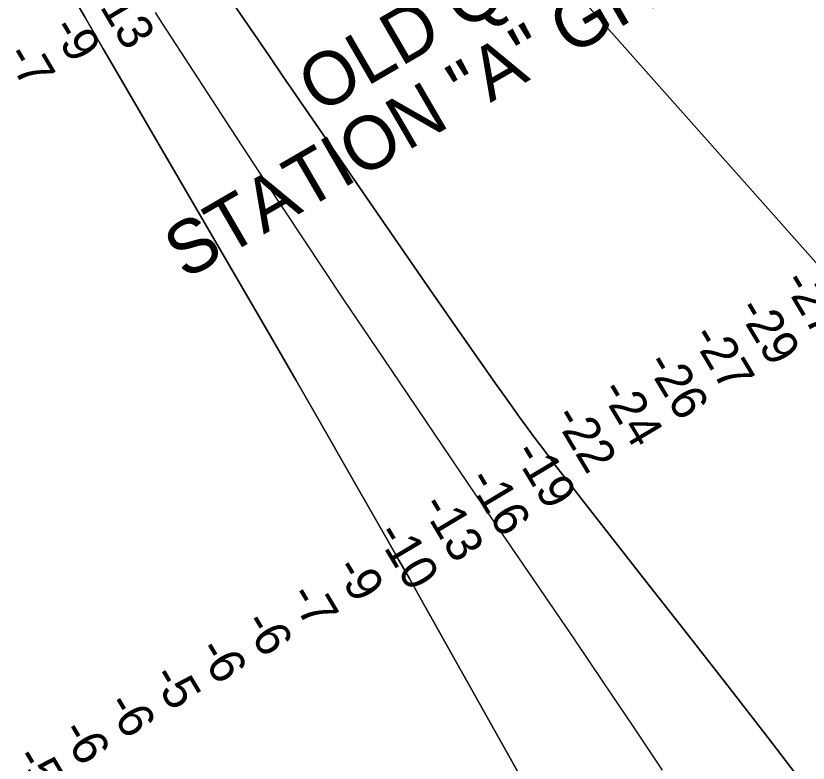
# Model space of a CAD drawing. Extents: x 3914892 to 3953151, y 242587 to 268572.
# Drawn here: x 3935712 to 3937202, y 258411 to 259817 of the extents above; entities that cross this region are included whole.
import ezdxf

# ---------------------------------------------------------------- set-up
doc = ezdxf.new("R2010")
doc.units = 0
for name, color, linetype in [('V-CHAN-NAID', 7, 'Continuous'), ('V-RIVR-RANG', 7, 'Continuous'), ('V-TOPO-DPTH', 7, 'Continuous'), ('V-TOPO-MINR', 7, 'Continuous')]:
    doc.layers.add(name, color=color, linetype=linetype)

msp = doc.modelspace()

# ---------------------------------------------------------------- linework, layer by layer
at = {"layer": 'V-TOPO-DPTH'}
for points in [[(3936512.6, 260146.5), (3937237, 259330.6)], [(3936512.6, 260146.5), (3937237, 259330.6)], [(3936731.3, 258260.6), (3936471.6, 258723.8), (3936452, 258758.5), (3936432.4, 258793.3), (3936412.8, 258827.9), (3936393, 258862.6), (3936335.9, 258962.6), (3936287.5, 259047.2), (3936239, 259131.6), (3936190.2, 259216), (3936141.2, 259300.2), (3935892.8, 259726.4), (3935875.8, 259755.6), (3935858.9, 259784.8), (3935841.9, 259814), (3935825, 259843.2)], [(3936119.2, 259842.7), (3936142.7, 259808.5), (3936166.1, 259774.3), (3936189.5, 259740.2), (3936213, 259706), (3936326.9, 259540.1), (3936378.2, 259465.5), (3936429.6, 259391), (3936481.1, 259316.6), (3936532.7, 259242.3), (3936591.9, 259157.2), (3936614.1, 259125.5), (3936636.5, 259094), (3936659.2, 259062.6), (3936682.1, 259031.4), (3936682.7, 259030.6), (3936705.5, 259000), (3936728.5, 258969.5), (3936751.8, 258939.2), (3936775.2, 258909), (3936898.9, 258751.4), (3936975.1, 258654.1), (3937051.1, 258556.5), (3937126.8, 258458.7), (3937202.2, 258360.8)], [(3937202.2, 258360.8), (3937126.8, 258458.7), (3937051.1, 258556.5), (3936975.1, 258654.1), (3936898.9, 258751.4), (3936775.2, 258909), (3936751.8, 258939.2), (3936728.5, 258969.5), (3936705.5, 259000), (3936682.7, 259030.6), (3936682.1, 259031.4), (3936659.2, 259062.6), (3936636.5, 259094), (3936614.1, 259125.5), (3936591.9, 259157.2), (3936532.7, 259242.3), (3936481.1, 259316.6), (3936429.6, 259391), (3936378.2, 259465.5), (3936326.9, 259540.1), (3936213, 259706), (3936189.5, 259740.2), (3936166.1, 259774.3), (3936142.7, 259808.5), (3936119.2, 259842.7)]]:
    msp.add_lwpolyline(points, dxfattribs=at)
at = {"layer": 'V-TOPO-MINR'}
for points in [[(3936512.6, 260146.5), (3937237, 259330.6)], [(3935825, 259843.2), (3935841.9, 259814), (3935858.9, 259784.8), (3935875.8, 259755.6), (3935892.8, 259726.4), (3936141.2, 259300.2), (3936190.2, 259216), (3936239, 259131.6), (3936287.5, 259047.2), (3936335.9, 258962.6), (3936393, 258862.6), (3936412.8, 258827.9), (3936432.4, 258793.3), (3936452, 258758.5), (3936471.6, 258723.8), (3936731.3, 258260.6)], [(3936119.2, 259842.7), (3936142.7, 259808.5), (3936166.1, 259774.3), (3936189.5, 259740.2), (3936213, 259706), (3936326.9, 259540.1), (3936378.2, 259465.5), (3936429.6, 259391), (3936481.1, 259316.6), (3936532.7, 259242.3), (3936591.9, 259157.2), (3936614.1, 259125.5), (3936636.5, 259094), (3936659.2, 259062.6), (3936682.1, 259031.4), (3936682.7, 259030.6), (3936705.5, 259000), (3936728.5, 258969.5), (3936751.8, 258939.2), (3936775.2, 258909), (3936898.9, 258751.4), (3936975.1, 258654.1), (3937051.1, 258556.5), (3937126.8, 258458.7), (3937202.2, 258360.8)], [(3935973.6, 259823.7), (3935987.2, 259802.7), (3936106.1, 259619.9), (3936179.5, 259507.8), (3936253.3, 259395.9), (3936327.7, 259284.4), (3936402.5, 259173.2), (3936576.6, 258916), (3936585.6, 258902.9), (3936594.5, 258889.7), (3936603.5, 258876.5), (3936612.5, 258863.4), (3936706.1, 258726.3), (3936761.8, 258644.5), (3936817.4, 258562.7), (3936872.6, 258480.6), (3936927.7, 258398.4)]]:
    msp.add_lwpolyline(points, dxfattribs=at)

# ---------------------------------------------------------------- texts
at = {"layer": 'V-CHAN-NAID'}
for s, p in [('OLD QUARANTINE', (3936281.9, 259631.6)), ('STATION "A" GR (3.6)', (3936030, 259319.8))]:
    msp.add_text(s, height=100, rotation=30.1538, dxfattribs=at).set_placement(p)
at = {"layer": 'V-RIVR-RANG'}
for s, rotation, p in [('-13', 300.7303, (3935853.5, 259860.3)), ('-9', 300.7303, (3935777, 259793.3)), ('-7', 300.7303, (3935690.7, 259742.9)), ('-27', 300.8881, (3937152.7, 259316.8)), ('-29', 300.8881, (3937067.1, 259265.2)), ('-27', 300.8881, (3936980.8, 259214.5)), ('-26', 300.8881, (3936895, 259163.2)), ('-24', 300.8881, (3936809.2, 259111.8)), ('-22', 300.8881, (3936721.8, 259063.2)), ('-19', 300.8881, (3936646, 258995.1)), ('-16', 300.8881, (3936559.9, 258944.2)), ('-13', 300.8881, (3936472.4, 258895.8)), ('-10', 300.8881, (3936387.6, 258842.6)), ('-9', 300.8881, (3936310.1, 258777.5)), ('-7', 300.8881, (3936223.9, 258726.8)), ('-6', 300.8881, (3936138.1, 258675.5)), ('-6', 300.8881, (3936052.1, 258624.3)), ('-5', 300.8881, (3935965.4, 258574.6)), ('-6', 300.8881, (3935880.2, 258522.1)), ('-6', 300.6083, (3935794.4, 258471.2)), ('-5', 300.6083, (3935707.7, 258421.5))]:
    msp.add_text(s, height=67, rotation=rotation, dxfattribs=at).set_placement(p)

doc.saveas('drawing.dxf')
